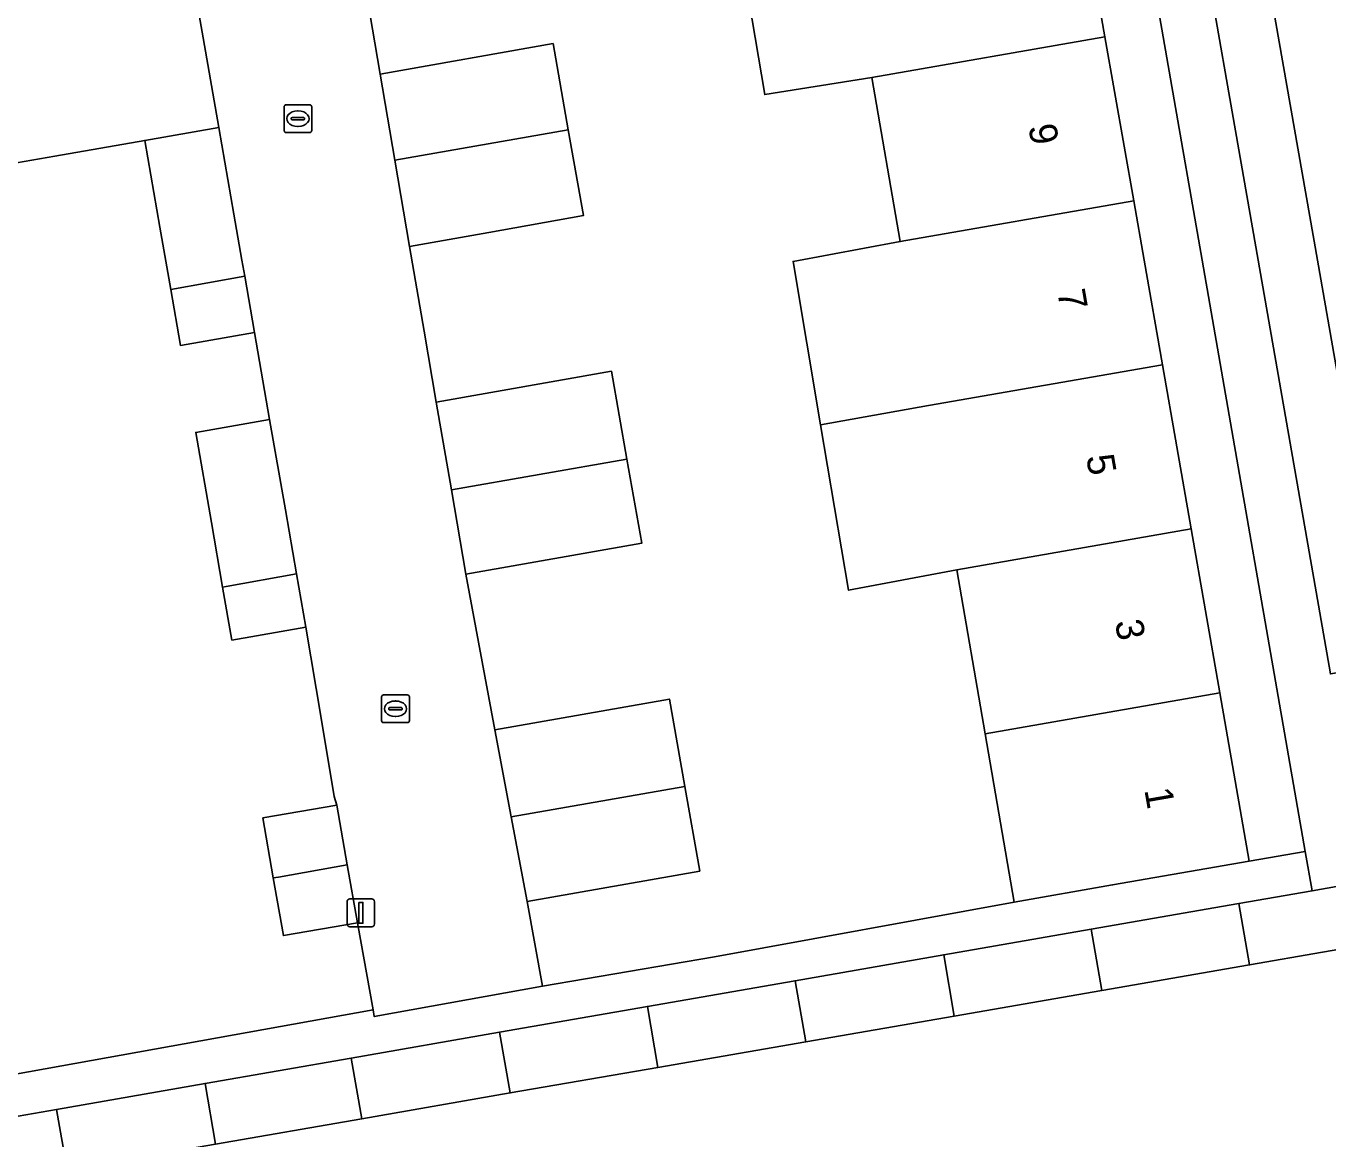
# Model space of a CAD drawing. Extents: x 162879 to 165540, y 384011 to 385181.
# Drawn here: x 164631.89 to 164678.84, y 384468.31 to 384508.45 of the extents above; entities that cross this region are included whole.
import ezdxf

# ---------------------------------------------------------------- set-up
doc = ezdxf.new("R2010")
doc.units = 0
for name, color, linetype in [('IMGEO_Erf', 7, 'Continuous'), ('IMGEO_Kolk', 7, 'Continuous'), ('IMGEO_Lichtmast', 7, 'Continuous'), ('IMGEO_Muur', 7, 'Continuous'), ('IMGEO_Pand', 7, 'Continuous'), ('IMGEO_Pand_nummerreeks', 7, 'Continuous'), ('IMGEO_Parkeervlak_open', 7, 'Continuous'), ('IMGEO_Rijbaan_lokaal_open', 7, 'Continuous'), ('IMGEO_Voetpad_open', 7, 'Continuous')]:
    doc.layers.add(name, color=color, linetype=linetype)

msp = doc.modelspace()

# ---------------------------------------------------------------- linework, layer by layer
at = {"layer": 'IMGEO_Erf'}
for points in [[(164669.762, 384513.98), (164670.796, 384508.064), (164671.83, 384502.147), (164672.205, 384500), (164672.864, 384496.231), (164673.898, 384490.315), (164674.932, 384484.399), (164675.992, 384478.331), (164678.016, 384478.684), (164674.297, 384500), (164670.871, 384519.64)], [(164644.196, 384509.477), (164644.66, 384506.716), (164650.895, 384507.817), (164651.443, 384504.712), (164651.99, 384501.612), (164648.573, 384501.008), (164645.72, 384500.504), (164646.245, 384497.449), (164646.685, 384494.887), (164653, 384496.002), (164653.56, 384492.829), (164654.095, 384489.798), (164647.751, 384488.678), (164648.789, 384483.063), (164655.088, 384484.175), (164655.643, 384481.029), (164656.183, 384477.971), (164649.958, 384476.872), (164650.516, 384473.825), (164656.721, 384474.886), (164667.52, 384476.854), (164666.474, 384482.922), (164665.454, 384488.84), (164661.551, 384488.104), (164660.543, 384494.069), (164659.547, 384499.961), (164663.413, 384500.678), (164662.392, 384506.596), (164658.53, 384505.975), (164657.953, 384509.388)], [(164630.3, 384470.426), (164644.405, 384472.966), (164643.839, 384476.11), (164641.17, 384475.645), (164640.807, 384477.725), (164640.43, 384479.891), (164643.099, 384480.356), (164643.002, 384480.664), (164642.528, 384483.49), (164641.981, 384486.77), (164639.312, 384486.305), (164638.979, 384488.214), (164638.574, 384490.541), (164638.008, 384493.791), (164640.666, 384494.255), (164640.129, 384497.399), (164637.46, 384496.934), (164637.109, 384498.946), (164636.716, 384501.2), (164636.171, 384504.327), (164632.93, 384503.757), (164630.991, 384503.416)], [(164619.477, 384441.38), (164691.429, 384453.78), (164688.915, 384468.207), (164687.069, 384478.799), (164686.378, 384478.679), (164686.752, 384476.453), (164681.277, 384475.504), (164676.008, 384474.591), (164670.685, 384473.668), (164665.363, 384472.746), (164660.005, 384471.817), (164654.678, 384470.894), (164649.348, 384469.97), (164643.994, 384469.042), (164638.722, 384468.129), (164633.368, 384467.201), (164628.097, 384466.287)]]:
    msp.add_lwpolyline(points, dxfattribs=at)
at = {"layer": 'IMGEO_Kolk'}
for p, q in [((164641.194, 384504.683), (164641.194, 384505.535)), ((164641.269, 384505.609), (164642.121, 384505.609)), ((164642.195, 384505.535), (164642.195, 384504.683)), ((164641.453, 384505.103), (164641.453, 384505.115)), ((164641.891, 384505.066), (164641.493, 384505.066)), ((164641.496, 384505.152), (164641.894, 384505.152)), ((164641.682, 384505.389), (164641.707, 384505.389)), ((164641.937, 384505.115), (164641.937, 384505.103)), ((164642.121, 384504.609), (164641.269, 384504.609)), ((164641.705, 384504.829), (164641.68, 384504.829)), ((164644.786, 384484.327), (164645.638, 384484.327)), ((164644.711, 384483.401), (164644.711, 384484.253)), ((164644.97, 384483.821), (164644.97, 384483.833)), ((164645.013, 384483.87), (164645.411, 384483.87)), ((164645.199, 384484.107), (164645.224, 384484.107)), ((164645.454, 384483.833), (164645.454, 384483.821)), ((164645.712, 384484.253), (164645.712, 384483.401)), ((164645.408, 384483.784), (164645.01, 384483.784)), ((164645.222, 384483.547), (164645.197, 384483.547)), ((164645.638, 384483.327), (164644.786, 384483.327))]:
    msp.add_line(p, q, dxfattribs=at)
for points in [[(164641.194, 384504.683), (164641.194, 384505.535)], [(164641.269, 384505.609), (164642.121, 384505.609)], [(164642.195, 384505.535), (164642.195, 384504.683)], [(164642.121, 384504.609), (164641.269, 384504.609)], [(164644.786, 384484.327), (164645.638, 384484.327)], [(164644.711, 384483.401), (164644.711, 384484.253)], [(164645.712, 384484.253), (164645.712, 384483.401)], [(164645.638, 384483.327), (164644.786, 384483.327)]]:
    msp.add_lwpolyline(points, dxfattribs=at)
for centre, radius, start, end in [((164641.271, 384505.533), 0.0765, 91.552, 178.448), ((164641.271, 384505.533), 0.0765, 91.552, 178.448), ((164642.119, 384505.533), 0.0765, 1.552, 88.448), ((164642.119, 384505.533), 0.0765, 1.552, 88.448), ((164641.493, 384505.112), 0.0403, 85.8775, 175.7526), ((164641.49, 384505.102), 0.0366, 178.938, 274.7102), ((164641.894, 384505.109), 0.043, 264.8664, 352.4533), ((164641.898, 384505.114), 0.0386, 1.7309, 96.639), ((164641.271, 384504.685), 0.0765, 181.552, 268.448), ((164641.271, 384504.685), 0.0765, 181.552, 268.448), ((164642.119, 384504.685), 0.0765, 271.552, 358.448), ((164642.119, 384504.685), 0.0765, 271.552, 358.448), ((164644.788, 384484.251), 0.0765, 91.552, 178.448), ((164644.788, 384484.251), 0.0765, 91.552, 178.448), ((164645.636, 384484.251), 0.0765, 1.552, 88.448), ((164645.636, 384484.251), 0.0765, 1.552, 88.448), ((164645.01, 384483.83), 0.0403, 85.8775, 175.7526), ((164645.007, 384483.82), 0.0366, 178.938, 274.7102), ((164645.411, 384483.827), 0.043, 264.8664, 352.4533), ((164645.415, 384483.832), 0.0386, 1.7309, 96.639), ((164644.788, 384483.403), 0.0765, 181.552, 268.448), ((164644.788, 384483.403), 0.0765, 181.552, 268.448), ((164645.636, 384483.403), 0.0765, 271.552, 358.448), ((164645.636, 384483.403), 0.0765, 271.552, 358.448)]:
    msp.add_arc(centre, radius, start, end, dxfattribs=at)
for centre, major_axis, ratio, start_param, end_param in [((164641.681, 384505.109), (-0.387, 0.002), 0.722429, 4.712389, 7.853982), ((164641.706, 384505.109), (-0.39, 0.002), 0.717154, 1.570796, 4.712389), ((164645.198, 384483.827), (-0.387, 0.002), 0.722429, 4.712389, 7.853982), ((164645.223, 384483.827), (-0.39, 0.002), 0.717154, 1.570796, 4.712389)]:
    msp.add_ellipse(centre, major_axis=major_axis, ratio=ratio, start_param=start_param, end_param=end_param, dxfattribs=at)
at = {"layer": 'IMGEO_Lichtmast'}
for p, q in [((164643.467, 384476.067), (164643.467, 384476.867)), ((164643.467, 384476.867), (164643.467, 384476.067)), ((164643.567, 384476.967), (164644.357, 384476.967)), ((164644.357, 384476.967), (164643.567, 384476.967)), ((164644.457, 384476.867), (164644.457, 384476.067)), ((164644.457, 384476.067), (164644.457, 384476.867)), ((164644.357, 384475.967), (164643.567, 384475.967)), ((164643.567, 384475.967), (164644.357, 384475.967))]:
    msp.add_line(p, q, dxfattribs=at)
msp.add_lwpolyline([(164643.887, 384476.842), (164644.037, 384476.842), (164644.037, 384476.092), (164643.887, 384476.092), (164643.887, 384476.842)], dxfattribs=at)
for centre, start, end in [((164643.567, 384476.867), 90, 180), ((164643.567, 384476.867), 90, 180), ((164644.357, 384476.867), 0, 90), ((164644.357, 384476.867), 360, 90), ((164643.567, 384476.067), 180, 270), ((164643.567, 384476.067), 180, 270), ((164644.357, 384476.067), 270, 0), ((164644.357, 384476.067), 270, 0)]:
    msp.add_arc(centre, 0.1, start, end, dxfattribs=at)
at = {"layer": 'IMGEO_Muur'}
msp.add_lwpolyline([(164640.666, 384494.255), (164640.129, 384497.399)], dxfattribs=at)
at = {"layer": 'IMGEO_Pand'}
for points in [[(164669.762, 384513.98), (164661.178, 384512.351), (164661.579, 384510.029), (164657.953, 384509.388), (164658.53, 384505.975), (164662.392, 384506.596), (164670.796, 384508.064)], [(164638.276, 384508.029), (164637.905, 384510.158), (164635.227, 384509.742), (164630.027, 384508.836), (164630.063, 384508.629), (164630.991, 384503.416), (164632.93, 384503.757), (164636.171, 384504.327), (164638.839, 384504.796)], [(164651.443, 384504.712), (164650.895, 384507.817), (164644.66, 384506.716), (164645.19, 384503.61)], [(164663.413, 384500.678), (164671.83, 384502.147), (164670.796, 384508.064), (164662.392, 384506.596)], [(164638.839, 384504.796), (164636.171, 384504.327), (164636.716, 384501.2), (164637.109, 384498.946), (164639.775, 384499.427), (164639.675, 384500), (164639.385, 384501.665)], [(164651.99, 384501.612), (164651.443, 384504.712), (164645.19, 384503.61), (164645.72, 384500.504), (164648.573, 384501.008)], [(164663.413, 384500.678), (164659.547, 384499.961), (164660.543, 384494.069), (164664.433, 384494.759), (164672.864, 384496.231), (164672.205, 384500), (164671.83, 384502.147)], [(164637.109, 384498.946), (164637.46, 384496.934), (164640.129, 384497.399), (164639.775, 384499.427)], [(164665.454, 384488.84), (164673.898, 384490.315), (164672.864, 384496.231), (164664.433, 384494.759), (164660.543, 384494.069), (164661.551, 384488.104)], [(164653, 384496.002), (164646.685, 384494.887), (164647.228, 384491.722), (164653.56, 384492.829)], [(164640.666, 384494.255), (164638.008, 384493.791), (164638.574, 384490.541), (164638.979, 384488.214), (164639.102, 384488.233), (164641.646, 384488.693), (164641.243, 384491.006)], [(164653.56, 384492.829), (164647.228, 384491.722), (164647.751, 384488.678), (164654.095, 384489.798)], [(164674.932, 384484.399), (164673.898, 384490.315), (164665.454, 384488.84), (164666.474, 384482.922)], [(164638.979, 384488.214), (164639.312, 384486.305), (164641.981, 384486.77), (164641.646, 384488.693), (164639.102, 384488.233)], [(164674.932, 384484.399), (164666.474, 384482.922), (164667.52, 384476.854), (164671.067, 384477.472), (164675.992, 384478.331)], [(164655.643, 384481.029), (164655.088, 384484.175), (164648.789, 384483.063), (164649.38, 384479.935)], [(164655.643, 384481.029), (164649.38, 384479.935), (164649.958, 384476.872), (164656.183, 384477.971)], [(164643.474, 384478.204), (164643.099, 384480.356), (164640.43, 384479.891), (164640.807, 384477.725), (164640.995, 384477.756)], [(164643.474, 384478.204), (164640.995, 384477.756), (164640.807, 384477.725), (164641.17, 384475.645), (164643.839, 384476.11)], [(164681.277, 384475.504), (164680.893, 384477.724), (164678.263, 384477.266), (164675.625, 384476.807), (164676.008, 384474.591)], [(164675.625, 384476.807), (164670.303, 384475.879), (164670.685, 384473.668), (164676.008, 384474.591)], [(164664.981, 384474.953), (164665.363, 384472.746), (164670.685, 384473.668), (164670.303, 384475.879)], [(164664.981, 384474.953), (164659.624, 384474.019), (164660.005, 384471.817), (164665.363, 384472.746)], [(164654.298, 384473.092), (164654.678, 384470.894), (164660.005, 384471.817), (164659.624, 384474.019)], [(164654.298, 384473.092), (164648.968, 384472.163), (164649.348, 384469.97), (164654.678, 384470.894)], [(164643.994, 384469.042), (164649.348, 384469.97), (164648.968, 384472.163), (164643.615, 384471.231)], [(164643.994, 384469.042), (164643.615, 384471.231), (164638.344, 384470.313), (164638.722, 384468.129)], [(164632.99, 384469.38), (164633.368, 384467.201), (164638.722, 384468.129), (164638.344, 384470.313)], [(164632.99, 384469.38), (164627.721, 384468.462), (164628.097, 384466.287), (164633.368, 384467.201)]]:
    msp.add_lwpolyline(points, close=True, dxfattribs=at)
at = {"layer": 'IMGEO_Parkeervlak_open'}
msp.add_lwpolyline([(164673.779, 384514.491), (164676.314, 384500), (164678.924, 384485.081), (164681.006, 384485.443), (164678.453, 384500), (164675.292, 384518.029)], dxfattribs=at)
at = {"layer": 'IMGEO_Rijbaan_lokaal_open'}
for points in [[(164675.292, 384518.029), (164678.453, 384500), (164681.006, 384485.443), (164682.228, 384485.635)], [(164637.905, 384510.158), (164638.276, 384508.029), (164638.839, 384504.796), (164639.385, 384501.665), (164639.675, 384500), (164639.775, 384499.427), (164640.129, 384497.399), (164640.666, 384494.255), (164641.243, 384491.006), (164641.646, 384488.693), (164641.981, 384486.77), (164642.528, 384483.49), (164643.002, 384480.664), (164643.099, 384480.356), (164643.474, 384478.204), (164643.839, 384476.11), (164644.405, 384472.966), (164644.448, 384472.728), (164650.516, 384473.825), (164649.958, 384476.872), (164649.38, 384479.935), (164648.789, 384483.063), (164647.751, 384488.678), (164647.228, 384491.722), (164646.685, 384494.887), (164646.245, 384497.449), (164645.72, 384500.504), (164645.19, 384503.61), (164644.66, 384506.716), (164644.196, 384509.477)]]:
    msp.add_lwpolyline(points, dxfattribs=at)
at = {"layer": 'IMGEO_Voetpad_open'}
for points in [[(164668.267, 384523.109), (164663.072, 384522.207), (164650.41, 384520.008), (164647.711, 384519.539), (164646.171, 384519.272), (164646.255, 384518.78), (164642.676, 384518.165), (164642.909, 384516.814), (164663.425, 384520.396), (164668.741, 384521.324), (164670.871, 384519.64), (164674.297, 384500), (164678.016, 384478.684), (164678.263, 384477.266), (164680.893, 384477.724), (164686.378, 384478.679), (164687.069, 384478.799), (164688.915, 384468.207), (164691.429, 384453.78), (164693.233, 384453.872), (164688.877, 384478.664)], [(164682.228, 384485.635), (164681.006, 384485.443), (164678.924, 384485.081), (164676.314, 384500), (164673.779, 384514.491)], [(164627.721, 384468.462), (164632.99, 384469.38), (164638.344, 384470.313), (164643.615, 384471.231), (164648.968, 384472.163), (164654.298, 384473.092), (164659.624, 384474.019), (164664.981, 384474.953), (164670.303, 384475.879), (164675.625, 384476.807), (164678.263, 384477.266), (164678.016, 384478.684), (164675.992, 384478.331), (164671.067, 384477.472), (164667.52, 384476.854), (164656.721, 384474.886), (164650.516, 384473.825), (164644.448, 384472.728), (164644.405, 384472.966), (164630.3, 384470.426)]]:
    msp.add_lwpolyline(points, dxfattribs=at)

# ---------------------------------------------------------------- texts
at = {"layer": 'IMGEO_Pand_nummerreeks'}
for s, rotation, p in [('9', 279.9133, (164668.03, 384504.836)), ('7', 279.9132, (164669.071, 384498.877)), ('5', 279.9132, (164670.112, 384492.923)), ('3', 279.9132, (164671.152, 384486.969)), ('1', 279.9132, (164672.213, 384480.903))]:
    msp.add_text(s, height=1, rotation=rotation, dxfattribs=at).set_placement(p)

doc.saveas('drawing.dxf')
